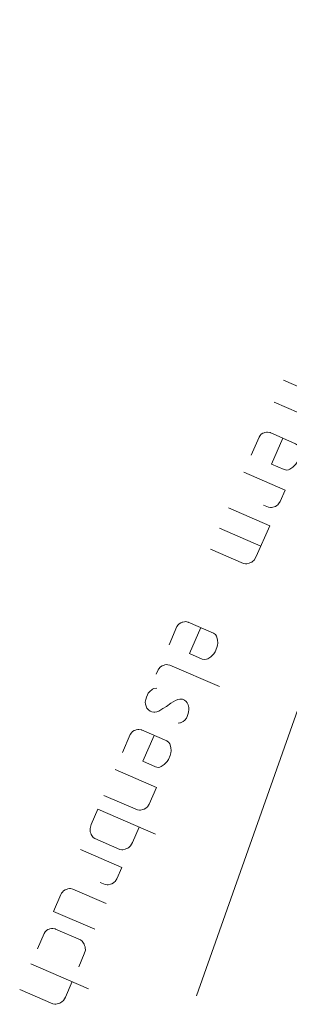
# Model space of a CAD drawing. Header units: metres. Extents: x 3425540 to 3446143, y 5432760 to 5444637.
# Tile 489 of 656: x 3436850 to 3436865, y 5443819 to 5443873. Entities that reach past the tile are written whole.
import ezdxf

# ---------------------------------------------------------------- set-up
doc = ezdxf.new("R2010")
doc.units = ezdxf.units.M
doc.layers.add('B_Bestand', color=9, linetype='Continuous', lineweight=18)
doc.layers.add('B_Flurgrenzen', color=9, linetype='Continuous', lineweight=18)

msp = doc.modelspace()

# ---------------------------------------------------------------- linework, layer by layer
at = {"layer": 'B_Bestand'}
for p, q in [((3436864.767, 5443853.318), (3436866.638, 5443852.508)), ((3436864.236, 5443852.092), (3436867.447, 5443850.702)), ((3436864.015, 5443850.401), (3436865.431, 5443849.788)), ((3436863.399, 5443850.157), (3436862.961, 5443849.146)), ((3436862.551, 5443848.198), (3436864.852, 5443847.202)), ((3436864.578, 5443846.57), (3436864.852, 5443847.202)), ((3436861.692, 5443846.213), (3436863.993, 5443845.217)), ((3436863.93, 5443846.25), (3436863.651, 5443846.37)), ((3436861.2, 5443845.075), (3436863.5, 5443844.079)), ((3436863.249, 5443843.498), (3436863.993, 5443845.217)), ((3436860.696, 5443843.912), (3436862.542, 5443843.113)), ((3436858.831, 5443839.601), (3436858.393, 5443838.589)), ((3436859.446, 5443839.844), (3436860.862, 5443839.232)), ((3436857.682, 5443836.946), (3436857.802, 5443837.224)), ((3436861.199, 5443836.264), (3436858.443, 5443837.457)), ((3436856.232, 5443833.595), (3436855.794, 5443832.584)), ((3436856.848, 5443833.839), (3436858.264, 5443833.226)), ((3436855.384, 5443831.636), (3436857.685, 5443830.64)), ((3436857.28, 5443829.704), (3436857.685, 5443830.64)), ((3436854.76, 5443830.195), (3436856.631, 5443829.385)), ((3436856.355, 5443827.568), (3436856.727, 5443828.428)), ((3436854.258, 5443827.785), (3436855.649, 5443827.183)), ((3436853.453, 5443827.173), (3436855.754, 5443826.177)), ((3436855.48, 5443825.545), (3436855.754, 5443826.177)), ((3436854.831, 5443825.225), (3436854.553, 5443825.346)), ((3436852.369, 5443824.67), (3436851.965, 5443823.734)), ((3436854.889, 5443824.18), (3436853.043, 5443824.978)), ((3436854.266, 5443822.738), (3436851.965, 5443823.734)), ((3436851.434, 5443822.508), (3436851.062, 5443821.648)), ((3436852.075, 5443822.741), (3436853.466, 5443822.139)), ((3436850.701, 5443820.814), (3436853.912, 5443819.424)), ((3436852.63, 5443818.958), (3436853.002, 5443819.818)), ((3436850.077, 5443819.372), (3436851.923, 5443818.574))]:
    msp.add_line(p, q, dxfattribs=at)
for points in [[(3436863.399, 5443850.157), (3436863.468, 5443850.247), (3436863.526, 5443850.312), (3436863.609, 5443850.366), (3436863.682, 5443850.395), (3436863.718, 5443850.409), (3436863.816, 5443850.427), (3436863.877, 5443850.43), (3436864.015, 5443850.401), (3436864.04, 5443850.39)], [(3436864.723, 5443850.095), (3436864.099, 5443848.653), (3436864.807, 5443848.347)], [(3436864.807, 5443848.347), (3436864.944, 5443848.318), (3436865.042, 5443848.335), (3436865.115, 5443848.364), (3436865.281, 5443848.472), (3436865.445, 5443848.641), (3436865.525, 5443848.757), (3436865.623, 5443848.984), (3436865.653, 5443849.122), (3436865.671, 5443849.234), (3436865.661, 5443849.418), (3436865.6, 5443849.625), (3436865.546, 5443849.708), (3436865.431, 5443849.788)], [(3436864.578, 5443846.57), (3436864.487, 5443846.429), (3436864.44, 5443846.389), (3436864.393, 5443846.35), (3436864.31, 5443846.296), (3436864.237, 5443846.267), (3436864.103, 5443846.235), (3436864.042, 5443846.232), (3436863.93, 5443846.25)], [(3436863.249, 5443843.498), (3436863.136, 5443843.306), (3436863.042, 5443843.227), (3436862.995, 5443843.187), (3436862.922, 5443843.159), (3436862.85, 5443843.13), (3436862.716, 5443843.098), (3436862.654, 5443843.095), (3436862.542, 5443843.113)], [(3436858.831, 5443839.601), (3436858.9, 5443839.691), (3436858.958, 5443839.756), (3436859.041, 5443839.81), (3436859.114, 5443839.838), (3436859.15, 5443839.853), (3436859.248, 5443839.87), (3436859.309, 5443839.874), (3436859.446, 5443839.844), (3436859.472, 5443839.834)], [(3436860.154, 5443839.538), (3436859.531, 5443838.097), (3436860.239, 5443837.79)], [(3436860.239, 5443837.79), (3436860.376, 5443837.761), (3436860.474, 5443837.779), (3436860.546, 5443837.807), (3436860.713, 5443837.915), (3436860.877, 5443838.085), (3436860.957, 5443838.2), (3436861.055, 5443838.428), (3436861.084, 5443838.565), (3436861.103, 5443838.677), (3436861.093, 5443838.862), (3436861.032, 5443839.068), (3436860.978, 5443839.152), (3436860.862, 5443839.232)], [(3436858.443, 5443837.457), (3436858.331, 5443837.475), (3436858.244, 5443837.483), (3436858.147, 5443837.465), (3436858.11, 5443837.451), (3436858.074, 5443837.436), (3436858.002, 5443837.408), (3436857.918, 5443837.354), (3436857.802, 5443837.224), (3436857.791, 5443837.199)], [(3436857.706, 5443836.17), (3436857.547, 5443836.148), (3436857.474, 5443836.12), (3436857.427, 5443836.08), (3436857.333, 5443836.001), (3436857.228, 5443835.896), (3436857.184, 5443835.795), (3436857.129, 5443835.669), (3436857.1, 5443835.531), (3436857.07, 5443835.394), (3436857.077, 5443835.271), (3436857.12, 5443835.162), (3436857.163, 5443835.054), (3436857.242, 5443834.959), (3436857.333, 5443834.89), (3436857.434, 5443834.846), (3436857.546, 5443834.828), (3436857.607, 5443834.831), (3436857.705, 5443834.849), (3436857.814, 5443834.892), (3436858.053, 5443835.029), (3436858.256, 5443835.151), (3436858.481, 5443835.324), (3436858.756, 5443835.475), (3436858.876, 5443835.543), (3436858.999, 5443835.55), (3436859.061, 5443835.553), (3436859.147, 5443835.546), (3436859.249, 5443835.502), (3436859.339, 5443835.433), (3436859.393, 5443835.35), (3436859.461, 5443835.23), (3436859.493, 5443835.096), (3436859.5, 5443834.973), (3436859.47, 5443834.836), (3436859.441, 5443834.698), (3436859.397, 5443834.597), (3436859.354, 5443834.496), (3436859.274, 5443834.381), (3436859.179, 5443834.301), (3436859.034, 5443834.244), (3436858.998, 5443834.23), (3436858.9, 5443834.212)], [(3436856.232, 5443833.595), (3436856.301, 5443833.686), (3436856.359, 5443833.75), (3436856.442, 5443833.804), (3436856.515, 5443833.833), (3436856.551, 5443833.847), (3436856.649, 5443833.865), (3436856.71, 5443833.869), (3436856.848, 5443833.839), (3436856.873, 5443833.828)], [(3436857.556, 5443833.533), (3436856.932, 5443832.092), (3436857.64, 5443831.785)], [(3436857.64, 5443831.785), (3436857.777, 5443831.756), (3436857.875, 5443831.774), (3436857.948, 5443831.802), (3436858.114, 5443831.91), (3436858.278, 5443832.08), (3436858.358, 5443832.195), (3436858.456, 5443832.423), (3436858.486, 5443832.56), (3436858.504, 5443832.672), (3436858.494, 5443832.857), (3436858.433, 5443833.063), (3436858.379, 5443833.146), (3436858.264, 5443833.226)], [(3436857.28, 5443829.704), (3436857.189, 5443829.564), (3436857.095, 5443829.484), (3436857.011, 5443829.43), (3436856.939, 5443829.402), (3436856.805, 5443829.37), (3436856.743, 5443829.366), (3436856.631, 5443829.385)], [(3436857.638, 5443828.034), (3436854.427, 5443829.423), (3436854.054, 5443828.564)], [(3436854.054, 5443828.564), (3436853.992, 5443828.35), (3436853.999, 5443828.227), (3436854.002, 5443828.166), (3436854.031, 5443828.093), (3436854.06, 5443828.021), (3436854.128, 5443827.901), (3436854.168, 5443827.854), (3436854.258, 5443827.785)], [(3436856.355, 5443827.568), (3436856.243, 5443827.377), (3436856.148, 5443827.297), (3436856.101, 5443827.258), (3436856.029, 5443827.229), (3436855.956, 5443827.2), (3436855.822, 5443827.168), (3436855.761, 5443827.165), (3436855.649, 5443827.183)], [(3436855.48, 5443825.545), (3436855.389, 5443825.404), (3436855.342, 5443825.365), (3436855.295, 5443825.325), (3436855.211, 5443825.271), (3436855.139, 5443825.242), (3436855.005, 5443825.21), (3436854.943, 5443825.207), (3436854.831, 5443825.225)], [(3436853.043, 5443824.978), (3436852.906, 5443825.008), (3436852.845, 5443825.004), (3436852.747, 5443824.987), (3436852.711, 5443824.972), (3436852.602, 5443824.929), (3436852.518, 5443824.875), (3436852.46, 5443824.81), (3436852.402, 5443824.746), (3436852.369, 5443824.67)], [(3436851.434, 5443822.508), (3436851.503, 5443822.598), (3436851.561, 5443822.663), (3436851.644, 5443822.717), (3436851.717, 5443822.746), (3436851.753, 5443822.76), (3436851.851, 5443822.778), (3436851.912, 5443822.781), (3436852.05, 5443822.752), (3436852.075, 5443822.741)], [(3436853.363, 5443820.652), (3436853.669, 5443821.36), (3436853.731, 5443821.574), (3436853.725, 5443821.697), (3436853.721, 5443821.758), (3436853.693, 5443821.831), (3436853.664, 5443821.903), (3436853.596, 5443822.023), (3436853.556, 5443822.07), (3436853.466, 5443822.139)], [(3436852.63, 5443818.958), (3436852.517, 5443818.767), (3436852.423, 5443818.688), (3436852.375, 5443818.648), (3436852.303, 5443818.619), (3436852.231, 5443818.591), (3436852.097, 5443818.559), (3436852.035, 5443818.555), (3436851.923, 5443818.574)]]:
    msp.add_lwpolyline(points, dxfattribs=at)
at = {"layer": 'B_Flurgrenzen'}
msp.add_line((3436879.132, 5443873.407), (3436859.912, 5443819.028), dxfattribs=at)

doc.saveas('drawing.dxf')
